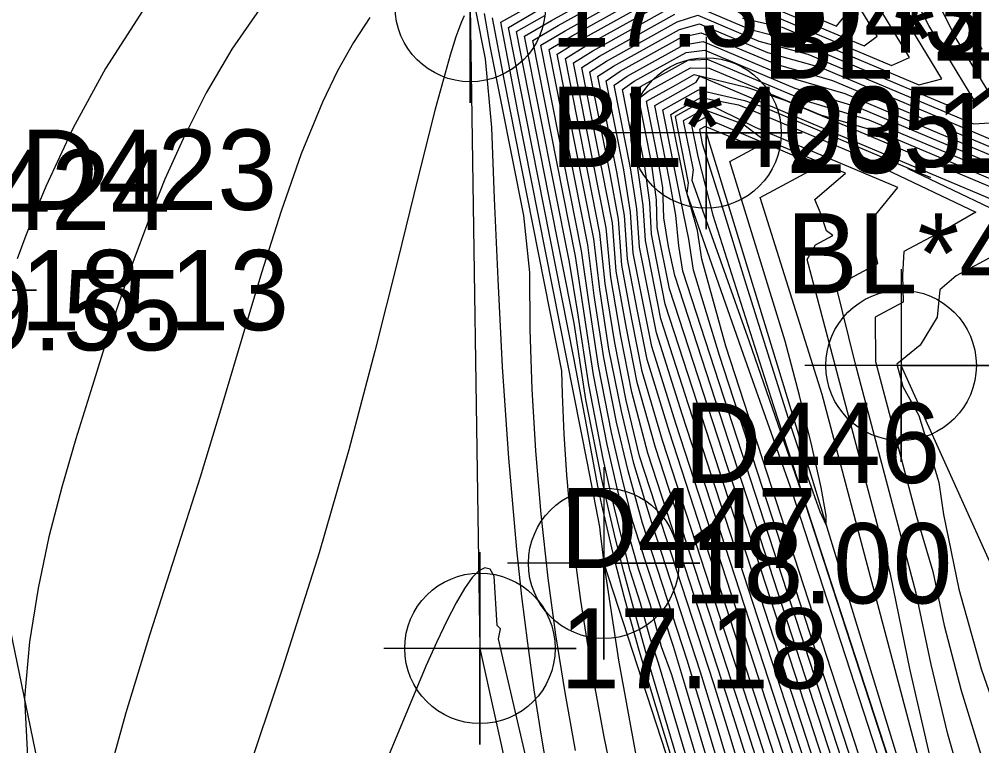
# Model space of a CAD drawing. Extents: x 2356077 to 2359823, y 225951 to 227822.
# Drawn here: x 2356590.47 to 2356620.46, y 227038.77 to 227061.4 of the extents above; entities that cross this region are included whole.
import ezdxf

# ---------------------------------------------------------------- set-up
doc = ezdxf.new("R2010")
doc.units = 0
for name, color, linetype in [('DTM Contours Major', 7, 'Continuous'), ('DTM Contours Minor', 7, 'Continuous'), ('Exist DTM Breakline', 7, 'Continuous'), ('Exist DTM Breakline Cogo Comment', 7, 'Continuous'), ('Exist DTM Breakline Cogo Elevation', 7, 'Continuous'), ('Exist DTM Breakline Cogo Number', 7, 'Continuous'), ('Exist DTM Breakline Cogo Point CELL', 7, 'Continuous'), ('Exist DTM Drainline', 7, 'Continuous'), ('Exist DTM Drainline Cogo Comment', 7, 'Continuous'), ('Exist DTM Drainline Cogo Elevation', 7, 'Continuous'), ('Exist DTM Drainline Cogo Number', 7, 'Continuous'), ('Exist DTM Drainline Cogo Point CELL', 7, 'Continuous')]:
    doc.layers.add(name, color=color, linetype=linetype)

msp = doc.modelspace()

# ---------------------------------------------------------------- linework, layer by layer
at = {"layer": 'DTM Contours Major'}
for points in [[(2356609.692, 227038.475), (2356609.148, 227041.44), (2356608.707, 227044.372), (2356608.581, 227045.392), (2356608.558, 227045.595), (2356608.173, 227047.572), (2356606.001, 227058.529), (2356605.471, 227061.315), (2356610.127, 227063.905)], [(2356611.558, 227061.8), (2356613.26, 227061.082), (2356614.646, 227060.737), (2356619.352, 227058.753), (2356620.229, 227058.88), (2356618.815, 227061.208), (2356617.842, 227063.056)], [(2356615.572, 227026.025), (2356611.23, 227040.614), (2356610.851, 227041.861), (2356610.068, 227044.266), (2356609.593, 227045.747), (2356609.242, 227047.146), (2356608.924, 227048.53), (2356608.516, 227050.597), (2356608.213, 227052.606), (2356607.994, 227054.191), (2356606.724, 227060.597), (2356607.478, 227061.046), (2356610.534, 227062.746)], [(2356594.321, 227061.681), (2356593.153, 227059.874), (2356592.144, 227058.017), (2356591.297, 227056.199), (2356590.971, 227055.42), (2356590.675, 227054.666), (2356590.408, 227053.936)], [(2356613.589, 227037.908), (2356612.935, 227039.955), (2356610.295, 227048.063), (2356609.722, 227050.09), (2356609.387, 227051.783), (2356609.073, 227053.553), (2356608.951, 227055.065), (2356607.995, 227059.903), (2356608.552, 227060.258), (2356610.899, 227061.564)], [(2356615.937, 227035.231), (2356611.325, 227049.397), (2356610.462, 227052.074), (2356609.98, 227054.508), (2356609.913, 227055.6), (2356609.736, 227056.834), (2356609.264, 227059.215), (2356609.631, 227059.474), (2356611.247, 227060.372), (2356611.837, 227060.439), (2356614.64, 227059.258), (2356616.574, 227058.681), (2356623.609, 227055.717)], [(2356618.228, 227032.691), (2356612.291, 227050.925), (2356611.474, 227053.587), (2356611.336, 227054.55), (2356611.08, 227055.772), (2356610.523, 227058.58), (2356610.971, 227058.833), (2356611.632, 227059.201), (2356613.068, 227058.871), (2356613.723, 227058.64), (2356618.869, 227056.471), (2356618.159, 227056.757), (2356622.118, 227054.863)], [(2356611.669, 227057.969), (2356611.754, 227057.536), (2356612.331, 227055.694), (2356613.114, 227053.165), (2356613.846, 227050.819), (2356614.495, 227048.775), (2356615.028, 227047.152), (2356615.412, 227046.07), (2356615.614, 227045.648), (2356615.617, 227045.94), (2356615.455, 227046.813), (2356615.162, 227048.113), (2356614.777, 227049.687), (2356614.334, 227051.381), (2356612.615, 227056.974), (2356613.419, 227057.406), (2356611.846, 227058.068), (2356611.669, 227057.969)], [(2356621.37, 227054.33), (2356619.663, 227053.414), (2356619.154, 227052.976), (2356619.072, 227052.124), (2356618.544, 227051.253), (2356617.812, 227050.664), (2356617.998, 227049.964), (2356618.497, 227049.062), (2356618.793, 227048.107), (2356619.121, 227046.972), (2356619.266, 227045.98), (2356619.75, 227043.65), (2356620.446, 227041.168), (2356621.329, 227038.631)]]:
    msp.add_lwpolyline(points, dxfattribs=at)
at = {"layer": 'DTM Contours Minor'}
for points in [[(2356614.016, 227029.166), (2356610.39, 227041.347), (2356610.127, 227042.127), (2356609.824, 227043.216), (2356609.509, 227044.222), (2356609.208, 227045.401), (2356608.927, 227046.561), (2356608.669, 227047.708), (2356608.213, 227050.017), (2356607.874, 227052.254), (2356607.612, 227053.834), (2356606.215, 227060.882), (2356607.055, 227061.365), (2356611.134, 227063.634)], [(2356614.293, 227029.28), (2356610.809, 227040.986), (2356610.486, 227041.858), (2356610.138, 227043.15), (2356609.769, 227044.284), (2356609.396, 227045.603), (2356609.079, 227046.888), (2356608.788, 227048.159), (2356608.358, 227050.331), (2356607.801, 227054.021), (2356606.47, 227060.739), (2356607.266, 227061.205), (2356611.221, 227063.405)], [(2356614.056, 227037.381), (2356613.351, 227039.577), (2356610.515, 227048.286), (2356609.881, 227050.431), (2356609.559, 227052.06), (2356609.247, 227053.745), (2356609.137, 227055.178), (2356608.878, 227056.59), (2356608.249, 227059.765), (2356608.768, 227060.101), (2356610.969, 227061.326), (2356611.611, 227061.528), (2356613.518, 227060.725), (2356615.04, 227060.322), (2356620.204, 227058.146), (2356621.242, 227058.207), (2356619.664, 227060.805), (2356618.674, 227062.764)], [(2356615.922, 227025.896), (2356611.723, 227040.002), (2356611.282, 227041.434), (2356609.892, 227045.704), (2356609.438, 227047.335), (2356609.083, 227048.853), (2356608.68, 227050.859), (2356608.384, 227052.798), (2356608.183, 227054.382), (2356606.979, 227060.459), (2356607.693, 227060.889), (2356610.611, 227062.512)], [(2356612.867, 227062.481), (2356615.937, 227061.187), (2356616.21, 227061.522)], [(2356613.389, 227062.012), (2356616.793, 227060.578), (2356617.206, 227060.875), (2356616.249, 227062.45)], [(2356620.474, 227060.465), (2356619.521, 227062.481)], [(2356615.23, 227029.264), (2356612.19, 227039.475), (2356611.695, 227041.066), (2356610.172, 227045.744), (2356609.62, 227047.563), (2356609.233, 227049.192), (2356608.841, 227051.124), (2356608.556, 227052.983), (2356608.374, 227054.562), (2356607.233, 227060.319), (2356607.907, 227060.731), (2356610.685, 227062.276)], [(2356615.524, 227029.318), (2356612.656, 227038.953), (2356612.108, 227040.698), (2356609.8, 227047.793), (2356609.382, 227049.527), (2356609.025, 227051.321), (2356608.728, 227053.171), (2356608.565, 227054.738), (2356607.487, 227060.18), (2356608.122, 227060.573), (2356610.757, 227062.039)], [(2356613.831, 227061.577), (2356617.647, 227059.969), (2356618.21, 227060.217), (2356617.104, 227062.037)], [(2356597.961, 227061.731), (2356597.092, 227060.475), (2356596.295, 227059.115), (2356595.573, 227057.683), (2356595.009, 227056.421), (2356594.491, 227055.135), (2356594.009, 227053.829), (2356593.555, 227052.506), (2356593.119, 227051.171), (2356592.694, 227049.825), (2356592.233, 227048.338), (2356591.793, 227046.828), (2356591.393, 227045.28), (2356591.053, 227043.68), (2356590.791, 227042.012), (2356590.628, 227040.262), (2356590.765, 227037.615)], [(2356613.122, 227038.431), (2356612.521, 227040.328), (2356610.059, 227047.889), (2356609.555, 227049.79), (2356609.21, 227051.534), (2356608.9, 227053.362), (2356608.758, 227054.909), (2356607.741, 227060.042), (2356608.337, 227060.416), (2356610.829, 227061.802)], [(2356601.392, 227061.458), (2356600.879, 227060.682), (2356600.387, 227059.802), (2356599.916, 227058.824), (2356599.256, 227057.213), (2356598.628, 227055.43), (2356598.016, 227053.502), (2356597.402, 227051.459), (2356596.771, 227049.33), (2356596.106, 227047.143), (2356595.331, 227044.707), (2356594.542, 227042.253), (2356593.788, 227039.798), (2356593.117, 227037.359)], [(2356604.328, 227061.514), (2356604.247, 227061.324), (2356604.164, 227061.106), (2356604.076, 227060.859), (2356603.986, 227060.585), (2356603.892, 227060.281), (2356603.43, 227058.604), (2356602.892, 227056.454), (2356602.269, 227053.912), (2356601.554, 227051.064), (2356600.737, 227047.993), (2356599.81, 227044.782), (2356598.672, 227041.19), (2356596.305, 227034.112)], [(2356606.989, 227037.605), (2356606.741, 227039.069), (2356606.516, 227040.519), (2356606.314, 227041.966), (2356606.133, 227043.418), (2356605.973, 227044.887), (2356605.723, 227047.733), (2356605.532, 227050.573), (2356605.39, 227053.304), (2356605.282, 227055.825), (2356605.197, 227058.034), (2356604.995, 227060.174), (2356604.696, 227061.686)], [(2356607.797, 227038.626), (2356607.475, 227040.435), (2356607.191, 227042.223), (2356606.95, 227043.998), (2356606.73, 227045.989), (2356606.565, 227047.955), (2356606.452, 227049.878), (2356606.392, 227051.737), (2356606.381, 227053.512), (2356606.189, 227055.296), (2356605.145, 227060.563), (2356604.965, 227061.588)], [(2356609.148, 227036.833), (2356608.699, 227039.047), (2356608.304, 227041.204), (2356607.973, 227043.295), (2356607.796, 227044.626), (2356607.649, 227045.93), (2356607.534, 227047.212), (2356607.45, 227048.476), (2356607.396, 227049.728), (2356607.375, 227050.454), (2356605.574, 227059.542), (2356605.218, 227061.451)], [(2356611.211, 227037.041), (2356610.239, 227040.215), (2356609.768, 227041.81), (2356609.318, 227043.423), (2356609.028, 227044.547), (2356608.888, 227045.116), (2356608.753, 227045.691), (2356608.623, 227046.274), (2356608.497, 227046.864), (2356608.083, 227049.097), (2356607.747, 227050.862), (2356605.709, 227061.146), (2356606.618, 227061.676)], [(2356611.038, 227038.127), (2356610.146, 227041.14), (2356609.855, 227042.175), (2356609.577, 227043.19), (2356609.313, 227044.19), (2356609.064, 227045.176), (2356608.829, 227046.152), (2356608.609, 227047.121), (2356608.122, 227049.564), (2356607.757, 227051.933), (2356606.965, 227055.955), (2356605.961, 227061.021), (2356606.842, 227061.523)], [(2356613.005, 227061.438), (2356614.246, 227061.154), (2356618.5, 227059.361), (2356619.218, 227059.55), (2356617.962, 227061.619)], [(2356614.525, 227036.85), (2356613.768, 227039.195), (2356610.726, 227048.539), (2356610.034, 227050.804), (2356609.726, 227052.358), (2356609.422, 227053.934), (2356609.326, 227055.288), (2356609.092, 227056.654), (2356608.503, 227059.628), (2356608.983, 227059.944), (2356611.039, 227061.088), (2356611.665, 227061.257), (2356613.781, 227060.366), (2356615.429, 227059.91), (2356621.056, 227057.538)], [(2356614.995, 227036.315), (2356613.371, 227041.316), (2356610.93, 227048.812), (2356610.181, 227051.207), (2356609.604, 227054.117), (2356609.518, 227055.397), (2356609.306, 227056.716), (2356608.757, 227059.49), (2356609.199, 227059.787), (2356611.109, 227060.849), (2356611.72, 227060.985), (2356614.051, 227060.003), (2356615.814, 227059.499), (2356621.907, 227056.931)], [(2356615.466, 227035.775), (2356611.129, 227049.1), (2356610.323, 227051.631), (2356609.793, 227054.306), (2356609.713, 227055.501), (2356609.521, 227056.776), (2356609.011, 227059.353), (2356609.415, 227059.63), (2356611.178, 227060.611), (2356611.777, 227060.713), (2356614.334, 227059.635), (2356616.196, 227059.089), (2356622.758, 227056.324)], [(2356616.407, 227034.687), (2356610.598, 227052.532), (2356610.166, 227054.714), (2356610.118, 227055.692), (2356609.952, 227056.89), (2356609.518, 227059.078), (2356609.848, 227059.317), (2356611.317, 227060.134), (2356611.9, 227060.164), (2356614.991, 227058.861), (2356616.947, 227058.275), (2356624.46, 227055.109)], [(2356616.879, 227034.138), (2356610.734, 227053.011), (2356610.352, 227054.916), (2356610.329, 227055.775), (2356610.167, 227056.946), (2356609.772, 227058.941), (2356610.064, 227059.16), (2356611.386, 227059.895), (2356611.969, 227059.886), (2356615.435, 227058.425), (2356617.315, 227057.872), (2356625.311, 227054.502)], [(2356617.337, 227033.631), (2356610.893, 227053.422), (2356610.696, 227054.324), (2356610.554, 227055.215), (2356610.521, 227056.161), (2356610.356, 227057.138), (2356610.016, 227058.853), (2356610.914, 227059.356), (2356611.495, 227059.679), (2356613.134, 227059.291), (2356614.32, 227058.885), (2356621.552, 227055.838)], [(2356617.794, 227033.127), (2356611.142, 227053.555), (2356611.021, 227054.342), (2356610.932, 227055.304), (2356610.731, 227056.39), (2356610.269, 227058.718), (2356611.565, 227059.441), (2356611.672, 227059.633), (2356625.148, 227053.954), (2356623.347, 227053.767), (2356621.671, 227052.867), (2356621.399, 227052.198), (2356621.353, 227051.332), (2356621.288, 227050.414), (2356621.224, 227049.252), (2356621.192, 227048.014), (2356621.205, 227046.705), (2356621.278, 227045.33), (2356621.423, 227043.892), (2356621.656, 227042.398), (2356622.08, 227040.478), (2356622.654, 227038.515)], [(2356618.64, 227032.327), (2356612.488, 227051.222), (2356611.737, 227053.929), (2356611.599, 227054.827), (2356611.238, 227056.116), (2356610.777, 227058.442), (2356610.96, 227058.551), (2356611.704, 227058.964), (2356612.877, 227058.738), (2356613.392, 227058.531), (2356617.54, 227056.783), (2356616.81, 227057.044), (2356620.272, 227055.393), (2356619.543, 227054.974), (2356618.038, 227054.166), (2356617.993, 227053.43), (2356618.011, 227052.592), (2356617.139, 227052.124), (2356617.147, 227050.746), (2356618.425, 227045.919), (2356618.938, 227044.197), (2356619.295, 227042.52), (2356619.82, 227040.489), (2356620.446, 227038.468)], [(2356619.857, 227037.538), (2356619.407, 227039.129), (2356618.885, 227041.305), (2356618.417, 227043.522), (2356616.516, 227050.7), (2356615.924, 227053.096), (2356617.222, 227053.793), (2356617.119, 227054.276), (2356616.987, 227054.793), (2356617.163, 227055.322), (2356617.848, 227056.166), (2356613.409, 227058.036), (2356611.759, 227058.851), (2356610.908, 227058.377)], [(2356618.898, 227038.245), (2356618.23, 227041.128), (2356617.615, 227044.115), (2356615.02, 227053.919), (2356615.281, 227054.376), (2356615.822, 227054.666), (2356615.628, 227054.809), (2356615.459, 227055.326), (2356615.26, 227055.792), (2356616.212, 227056.607), (2356613.57, 227057.723), (2356613.016, 227058.136), (2356611.788, 227058.59), (2356611.161, 227058.241)], [(2356610.908, 227058.377), (2356611.318, 227056.305), (2356611.275, 227055.976), (2356613.022, 227050.973), (2356614.528, 227046.719), (2356619.432, 227031.658)], [(2356611.161, 227058.241), (2356611.464, 227056.716), (2356611.427, 227056.387), (2356613.217, 227051.365), (2356614.819, 227046.725), (2356618.644, 227034.976)], [(2356611.415, 227058.105), (2356611.609, 227057.126), (2356612.086, 227055.298), (2356613.972, 227049.36), (2356619.67, 227031.862), (2356620.339, 227030.237), (2356620.206, 227031.548), (2356619.267, 227035.452), (2356615.488, 227049.719), (2356613.555, 227055.854), (2356615.374, 227056.83), (2356611.817, 227058.329), (2356611.415, 227058.105)], [(2356606.482, 227037.446), (2356605.533, 227041.515), (2356605.4, 227042.105), (2356605.47, 227042.415), (2356605.362, 227042.516), (2356605.268, 227044.058), (2356605.144, 227044.277), (2356604.977, 227044.315), (2356604.788, 227044.224), (2356604.58, 227044.01), (2356604.346, 227043.676), (2356604.085, 227043.226), (2356603.797, 227042.668), (2356603.483, 227042.007), (2356603.142, 227041.249), (2356601.769, 227037.958)]]:
    msp.add_lwpolyline(points, dxfattribs=at)
at = {"layer": 'Exist DTM Breakline'}
for p, q in [((2356611.87, 227057.862), (2356620.885, 227028.456)), ((2356627.301, 227029.877), (2356617.949, 227050.619)), ((2356608.68, 227044.456), (2356625.567, 226992.825))]:
    msp.add_line(p, q, dxfattribs=at)
msp.add_lwpolyline([(2356596.018, 227014.113), (2356588.008, 227052.967), (2356582.396, 227083.926), (2356581.788, 227104.479), (2356583.994, 227108.268), (2356586.417, 227103.404), (2356591.309, 227091.366), (2356596.499, 227069.437), (2356605.464, 227067.142)], dxfattribs=at)
at = {"layer": 'Exist DTM Breakline Cogo Point CELL'}
for points in [[(2356611.87, 227060.862), (2356611.87, 227054.862), (2356611.87, 227057.862), (2356614.87, 227057.862), (2356608.87, 227057.862)], [(2356588.008, 227055.967), (2356588.008, 227049.967), (2356588.008, 227052.967), (2356591.008, 227052.967), (2356585.008, 227052.967)], [(2356617.949, 227053.619), (2356617.949, 227047.619), (2356617.949, 227050.619), (2356620.949, 227050.619), (2356614.949, 227050.619)], [(2356608.68, 227047.456), (2356608.68, 227041.456), (2356608.68, 227044.456), (2356611.68, 227044.456), (2356605.68, 227044.456)]]:
    msp.add_lwpolyline(points, dxfattribs=at)
for centre in [(2356611.87, 227057.862), (2356617.949, 227050.619), (2356608.68, 227044.456)]:
    msp.add_circle(centre, 2.344, dxfattribs=at)
at = {"layer": 'Exist DTM Drainline'}
msp.add_lwpolyline([(2356611.124, 227064.552), (2356604.524, 227061.802), (2356604.825, 227041.806), (2356618.493, 226980.155)], dxfattribs=at)
at = {"layer": 'Exist DTM Drainline Cogo Point CELL'}
for points in [[(2356604.524, 227064.802), (2356604.524, 227058.802), (2356604.524, 227061.802), (2356607.524, 227061.802), (2356601.524, 227061.802)], [(2356604.825, 227044.806), (2356604.825, 227038.806), (2356604.825, 227041.806), (2356607.825, 227041.806), (2356601.825, 227041.806)]]:
    msp.add_lwpolyline(points, dxfattribs=at)
for centre in [(2356604.524, 227061.802), (2356604.825, 227041.806)]:
    msp.add_circle(centre, 2.344, dxfattribs=at)

# ---------------------------------------------------------------- texts
at = {"layer": 'Exist DTM Breakline Cogo Comment'}
msp.add_text('BL*40051', height=2.5, dxfattribs=at).set_placement((2356614.37, 227052.862))
at = {"layer": 'Exist DTM Breakline Cogo Elevation'}
for s, p in [('23.16', (2356614.37, 227056.612)), ('18.13', (2356590.508, 227051.717)), ('19.55', (2356587.178, 227051.09)), ('18.00', (2356611.18, 227043.206))]:
    msp.add_text(s, height=2.5, dxfattribs=at).set_placement(p)
at = {"layer": 'Exist DTM Breakline Cogo Number'}
for s, p in [('D439', (2356614.37, 227060.362)), ('D423', (2356590.508, 227055.467)), ('D424', (2356587.178, 227054.84)), ('D446', (2356611.18, 227046.956))]:
    msp.add_text(s, height=2.5, dxfattribs=at).set_placement(p)
at = {"layer": 'Exist DTM Drainline Cogo Comment'}
for s, p in [('BL*40031', (2356613.624, 227059.552)), ('BL*40051', (2356607.024, 227056.802))]:
    msp.add_text(s, height=2.5, dxfattribs=at).set_placement(p)
at = {"layer": 'Exist DTM Drainline Cogo Elevation'}
for s, p in [('17.36', (2356607.024, 227060.552)), ('17.18', (2356607.325, 227040.556))]:
    msp.add_text(s, height=2.5, dxfattribs=at).set_placement(p)
at = {"layer": 'Exist DTM Drainline Cogo Number'}
msp.add_text('D447', height=2.5, dxfattribs=at).set_placement((2356607.325, 227044.306))

doc.saveas('drawing.dxf')
